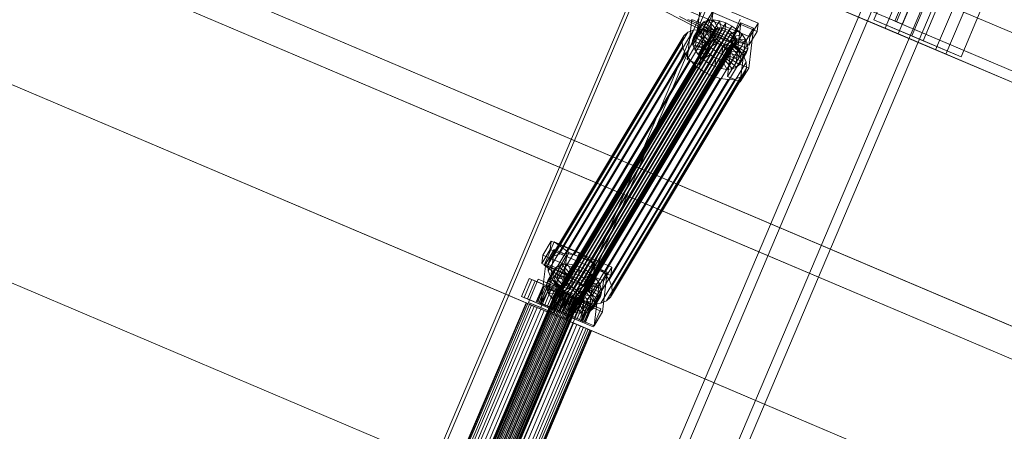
# Model space of a CAD drawing. Header units: millimetres. Extents: x -4738 to 65662, y -68080 to 6847.
# Tile 558 of 656: x 20464 to 21165, y -19216 to -18922. Entities that reach past the tile are written whole.
import ezdxf

# ---------------------------------------------------------------- set-up
doc = ezdxf.new("R2010")
doc.units = ezdxf.units.MM
doc.layers.add('superior_C10', color=7, linetype='Continuous', lineweight=0)

msp = doc.modelspace()

# ---------------------------------------------------------------- linework, layer by layer
at = {"layer": 'superior_C10'}
for p, q in [((27880.277, -21988.995), (18436.834, -17980.274)), ((18437.764, -17980.669), (27881.207, -21989.39)), ((21080.319, -18928.609), (19998.148, -18469.229)), ((20007.375, -18473.146), (21089.546, -18932.526)), ((21116.304, -18943.884), (20034.133, -18484.505)), ((20045.604, -18481.226), (21092.713, -18925.722)), ((20041.514, -18487.638), (21123.686, -18947.018)), ((20903.637, -19051.002), (20362.38, -18821.24)), ((20363.478, -18821.707), (20904.735, -19051.469)), ((20593.104, -19628.905), (20925.24, -18846.482)), ((20927.455, -18847.422), (20595.318, -19629.845)), ((20971.052, -18865.93), (20638.916, -19648.352)), ((20641.13, -19649.292), (20973.267, -18866.87)), ((20725.316, -19712.188), (21076.99, -18883.741)), ((21083.449, -18886.483), (20731.775, -19714.93)), ((21072.383, -18922.524), (21086.059, -18890.306)), ((21095.949, -18891.789), (21080.319, -18928.609)), ((21113.063, -18899.053), (20761.389, -19727.501)), ((21097.014, -18900.388), (21087.245, -18923.401)), ((21088.482, -18923.926), (21098.251, -18900.914)), ((21089.546, -18932.526), (21105.176, -18895.706)), ((22214.248, -19374.652), (21097.014, -18900.388)), ((22215.485, -19375.177), (21098.251, -18900.914)), ((20311.364, -18906.372), (20852.621, -19136.135)), ((20853.72, -19136.601), (20312.463, -18906.839)), ((20767.848, -19730.243), (21119.522, -18901.795)), ((20946.623, -18906.522), (20989.93, -18924.85)), ((21102.482, -18902.71), (21092.713, -18925.722)), ((21113.113, -18901.791), (21099.437, -18934.008)), ((21121.121, -18905.19), (21107.445, -18937.408)), ((21131.934, -18907.064), (21116.304, -18943.884)), ((20952.018, -18931.021), (20915.746, -18912.508)), ((20948.75, -18912.407), (20945.275, -18940.841)), ((20989.206, -18930.773), (20945.899, -18912.446)), ((20959.098, -18914.474), (20952.018, -18931.021)), ((21123.686, -18947.018), (21139.316, -18910.198)), ((20933.782, -18920.164), (20970.055, -18938.678)), ((20983.978, -18934.782), (20940.671, -18916.454)), ((20957.773, -18916.225), (20951.821, -18926.157)), ((20954.297, -18944.659), (20957.773, -18916.225)), ((20970.055, -18938.678), (20977.134, -18922.13)), ((21092.713, -18925.722), (21083.014, -18921.605)), ((21134.499, -18948.892), (21148.175, -18916.675)), ((20959.606, -18928.883), (20848.647, -19114.046)), ((20961.031, -18928.325), (20850.072, -19113.488)), ((20962.817, -18928.19), (20851.858, -19113.352)), ((20964.84, -18928.486), (20853.881, -19113.648)), ((20939.323, -18950.773), (20942.798, -18922.339)), ((20939.947, -18922.378), (20983.254, -18940.706)), ((20951.821, -18926.157), (20942.798, -18922.339)), ((20943.218, -18937.203), (20948.32, -18928.689)), ((20949.26, -18926.024), (20944.158, -18934.537)), ((20951.304, -18924.034), (20946.203, -18932.547)), ((20948.32, -18928.689), (20949.26, -18926.024)), ((20948.548, -18931.85), (20948.32, -18928.689)), ((20948.32, -18928.689), (20957.342, -18932.508)), ((20951.821, -18926.157), (20948.346, -18954.591)), ((20954.313, -18922.856), (20949.212, -18931.369)), ((20949.26, -18926.024), (20951.304, -18924.034)), ((20957.787, -18931.245), (20949.26, -18926.024)), ((20951.304, -18924.034), (20954.313, -18922.856)), ((20958.756, -18930.302), (20951.304, -18924.034)), ((20958.082, -18922.569), (20952.981, -18931.083)), ((20954.313, -18922.856), (20958.082, -18922.569)), ((20960.181, -18929.744), (20954.313, -18922.856)), ((20962.354, -18923.195), (20957.252, -18931.708)), ((20961.966, -18929.609), (20958.082, -18922.569)), ((20958.082, -18922.569), (20962.354, -18923.195)), ((20958.638, -18929.826), (20959.606, -18928.883)), ((20959.606, -18928.883), (20961.031, -18928.325)), ((20961.031, -18928.325), (20962.817, -18928.19)), ((20966.838, -18924.689), (20961.736, -18933.202)), ((20963.99, -18929.905), (20962.354, -18923.195)), ((20962.354, -18923.195), (20966.838, -18924.689)), ((20962.817, -18928.19), (20964.84, -18928.486)), ((20964.84, -18928.486), (20966.964, -18929.194)), ((20966.114, -18930.613), (20966.838, -18924.689)), ((20971.228, -18926.95), (20966.126, -18935.463)), ((20966.838, -18924.689), (20971.228, -18926.95)), ((20968.193, -18931.684), (20971.228, -18926.95)), ((20971.228, -18926.95), (20975.225, -18929.824)), ((20971.67, -18934.557), (20977.622, -18924.625)), ((20977.622, -18924.625), (20974.147, -18953.059)), ((20977.622, -18924.625), (20986.644, -18928.443)), ((20986.644, -18928.443), (20980.692, -18938.375)), ((20983.169, -18956.878), (20986.644, -18928.443)), ((20989.93, -18924.85), (20983.978, -18934.782)), ((20989.206, -18930.773), (20989.93, -18924.85)), ((21099.437, -18934.008), (21072.383, -18922.524)), ((21107.445, -18937.408), (21072.383, -18922.524)), ((21080.319, -18928.609), (21089.546, -18932.526)), ((22162.491, -19387.988), (21080.319, -18928.609)), ((21087.245, -18923.401), (21088.482, -18923.926)), ((22204.479, -19397.664), (21087.245, -18923.401)), ((21088.482, -18923.926), (22205.716, -19398.189)), ((20937, -18934.033), (20841.346, -19093.656)), ((20939.733, -18931.373), (20844.079, -19090.996)), ((20847.233, -19116.251), (20958.192, -18931.089)), ((20958.3, -18932.586), (20847.341, -19117.748)), ((20958.638, -18929.826), (20847.679, -19114.988)), ((20958.954, -18934.215), (20847.995, -19119.377)), ((20943.756, -18929.798), (20848.102, -19089.421)), ((20960.11, -18935.865), (20849.151, -19121.028)), ((20948.794, -18929.415), (20853.14, -19089.038)), ((20966.964, -18929.194), (20856.005, -19114.356)), ((20969.043, -18930.265), (20858.084, -19115.427)), ((20954.505, -18930.251), (20858.851, -19089.874)), ((20970.937, -18931.626), (20859.978, -19116.789)), ((20972.515, -18933.185), (20861.556, -19118.348)), ((20973.67, -18934.835), (20862.711, -19119.998)), ((20960.499, -18932.248), (20864.845, -19091.871)), ((20966.368, -18935.271), (20870.713, -19094.894)), ((20935.743, -18937.597), (20937, -18934.033)), ((20937, -18934.033), (20939.733, -18931.373)), ((20939.733, -18931.373), (20943.756, -18929.798)), ((20944.158, -18934.537), (20943.218, -18937.203)), ((20948.548, -18931.85), (20943.446, -18940.363)), ((20943.756, -18929.798), (20948.794, -18929.415)), ((20946.203, -18932.547), (20944.158, -18934.537)), ((20944.158, -18934.537), (20952.686, -18939.758)), ((20949.929, -18935.289), (20944.827, -18943.802)), ((20949.212, -18931.369), (20946.203, -18932.547)), ((20946.203, -18932.547), (20953.654, -18938.815)), ((20957.45, -18934.005), (20948.548, -18931.85)), ((20949.929, -18935.289), (20948.548, -18931.85)), ((20948.794, -18929.415), (20954.505, -18930.251)), ((20952.981, -18931.083), (20949.212, -18931.369)), ((20949.212, -18931.369), (20955.079, -18938.257)), ((20958.104, -18935.634), (20949.929, -18935.289)), ((20952.368, -18938.773), (20949.929, -18935.289)), ((20952.018, -18931.021), (20970.055, -18938.678)), ((20957.342, -18932.508), (20952.24, -18941.021)), ((20952.348, -18942.518), (20957.45, -18934.005)), ((20952.686, -18939.758), (20957.787, -18931.245)), ((20957.252, -18931.708), (20952.981, -18931.083)), ((20952.981, -18931.083), (20956.865, -18938.122)), ((20953.003, -18944.147), (20958.104, -18935.634)), ((20953.654, -18938.815), (20958.756, -18930.302)), ((20954.505, -18930.251), (20960.499, -18932.248)), ((20955.079, -18938.257), (20960.181, -18929.744)), ((20956.865, -18938.122), (20961.966, -18929.609)), ((20961.736, -18933.202), (20957.252, -18931.708)), ((20957.252, -18931.708), (20958.888, -18938.418)), ((20957.787, -18931.245), (20957.342, -18932.508)), ((20957.342, -18932.508), (20957.45, -18934.005)), ((20957.45, -18934.005), (20958.104, -18935.634)), ((20958.756, -18930.302), (20957.787, -18931.245)), ((20958.104, -18935.634), (20959.26, -18937.284)), ((20958.192, -18931.089), (20958.638, -18929.826)), ((20958.3, -18932.586), (20958.192, -18931.089)), ((20958.954, -18934.215), (20958.3, -18932.586)), ((20960.181, -18929.744), (20958.756, -18930.302)), ((20958.888, -18938.418), (20963.99, -18929.905)), ((20960.11, -18935.865), (20958.954, -18934.215)), ((20961.688, -18937.424), (20960.11, -18935.865)), ((20961.966, -18929.609), (20960.181, -18929.744)), ((20960.499, -18932.248), (20966.368, -18935.271)), ((20961.012, -18939.126), (20966.114, -18930.613)), ((20961.736, -18933.202), (20961.012, -18939.126)), ((20966.126, -18935.463), (20961.736, -18933.202)), ((20963.99, -18929.905), (20961.966, -18929.609)), ((20963.092, -18940.197), (20968.193, -18931.684)), ((20966.126, -18935.463), (20963.092, -18940.197)), ((20966.114, -18930.613), (20963.99, -18929.905)), ((20964.985, -18941.558), (20970.086, -18933.045)), ((20968.193, -18931.684), (20966.114, -18930.613)), ((20970.123, -18938.337), (20966.126, -18935.463)), ((20966.368, -18935.271), (20971.711, -18939.113)), ((20966.563, -18943.117), (20971.665, -18934.604)), ((20966.964, -18929.194), (20969.043, -18930.265)), ((20970.086, -18933.045), (20968.193, -18931.684)), ((20968.195, -18962.991), (20971.67, -18934.557)), ((20969.043, -18930.265), (20970.937, -18931.626)), ((20970.086, -18933.045), (20975.225, -18929.824)), ((20971.665, -18934.604), (20970.086, -18933.045)), ((20975.225, -18929.824), (20970.123, -18938.337)), ((20970.937, -18931.626), (20972.515, -18933.185)), ((20971.665, -18934.604), (20978.556, -18933.115)), ((20972.82, -18936.254), (20971.665, -18934.604)), ((20980.692, -18938.375), (20971.67, -18934.557)), ((20972.515, -18933.185), (20973.67, -18934.835)), ((20978.556, -18933.115), (20973.455, -18941.628)), ((20973.67, -18934.835), (20974.324, -18936.465)), ((20975.225, -18929.824), (20978.556, -18933.115)), ((20978.556, -18933.115), (20980.996, -18936.599)), ((20983.254, -18940.706), (20989.206, -18930.773)), ((20983.978, -18934.782), (20983.254, -18940.706)), ((21089.546, -18932.526), (22171.718, -19391.905)), ((21099.437, -18934.008), (21134.499, -18948.892)), ((20840.089, -19097.22), (20935.743, -18937.597)), ((20936.048, -18941.822), (20840.394, -19101.444)), ((20961.688, -18937.424), (20850.729, -19122.587)), ((20963.581, -18938.785), (20852.622, -19123.948)), ((20965.661, -18939.857), (20854.702, -19125.019)), ((20967.785, -18940.564), (20856.826, -19125.727)), ((20969.808, -18940.86), (20858.849, -19126.023)), ((20971.593, -18940.725), (20860.634, -19125.887)), ((20973.019, -18940.167), (20862.06, -19125.329)), ((20973.987, -18939.224), (20863.028, -19124.387)), ((20974.324, -18936.465), (20863.365, -19121.627)), ((20974.432, -18937.961), (20863.474, -19123.124)), ((20971.711, -18939.113), (20876.057, -19098.736)), ((20936.048, -18941.822), (20935.743, -18937.597)), ((20937.894, -18946.419), (20936.048, -18941.822)), ((20945.275, -18940.841), (20939.323, -18950.773)), ((20952.24, -18941.021), (20943.218, -18937.203)), ((20943.218, -18937.203), (20943.446, -18940.363)), ((20943.446, -18940.363), (20952.348, -18942.518)), ((20943.446, -18940.363), (20944.827, -18943.802)), ((20954.297, -18944.659), (20945.275, -18940.841)), ((20952.368, -18938.773), (20947.266, -18947.286)), ((20955.7, -18942.064), (20950.598, -18950.577)), ((20952.24, -18941.021), (20952.686, -18939.758)), ((20952.348, -18942.518), (20952.24, -18941.021)), ((20953.003, -18944.147), (20952.348, -18942.518)), ((20959.26, -18937.284), (20952.368, -18938.773)), ((20955.7, -18942.064), (20952.368, -18938.773)), ((20952.686, -18939.758), (20953.654, -18938.815)), ((20953.654, -18938.815), (20955.079, -18938.257)), ((20954.158, -18945.797), (20959.26, -18937.284)), ((20955.079, -18938.257), (20956.865, -18938.122)), ((20960.838, -18938.843), (20955.7, -18942.064)), ((20959.697, -18944.938), (20955.7, -18942.064)), ((20955.736, -18947.356), (20960.838, -18938.843)), ((20956.865, -18938.122), (20958.888, -18938.418)), ((20957.629, -18948.718), (20962.731, -18940.204)), ((20958.888, -18938.418), (20961.012, -18939.126)), ((20959.26, -18937.284), (20960.838, -18938.843)), ((20962.731, -18940.204), (20959.697, -18944.938)), ((20959.709, -18949.789), (20964.81, -18941.275)), ((20960.838, -18938.843), (20962.731, -18940.204)), ((20961.012, -18939.126), (20963.092, -18940.197)), ((20963.581, -18938.785), (20961.688, -18937.424)), ((20961.833, -18950.496), (20966.934, -18941.983)), ((20962.731, -18940.204), (20964.81, -18941.275)), ((20963.092, -18940.197), (20964.985, -18941.558)), ((20965.661, -18939.857), (20963.581, -18938.785)), ((20963.856, -18950.793), (20968.958, -18942.279)), ((20964.81, -18941.275), (20964.087, -18947.199)), ((20964.81, -18941.275), (20966.934, -18941.983)), ((20970.123, -18938.337), (20964.985, -18941.558)), ((20964.985, -18941.558), (20966.563, -18943.117)), ((20965.642, -18950.657), (20970.743, -18942.144)), ((20967.785, -18940.564), (20965.661, -18939.857)), ((20973.455, -18941.628), (20966.563, -18943.117)), ((20966.563, -18943.117), (20967.719, -18944.767)), ((20966.934, -18941.983), (20968.57, -18948.693)), ((20966.934, -18941.983), (20968.958, -18942.279)), ((20967.067, -18950.099), (20972.168, -18941.586)), ((20967.719, -18944.767), (20972.82, -18936.254)), ((20969.808, -18940.86), (20967.785, -18940.564)), ((20968.035, -18949.156), (20973.137, -18940.643)), ((20968.373, -18946.397), (20973.474, -18937.883)), ((20968.481, -18947.894), (20973.582, -18939.38)), ((20968.958, -18942.279), (20970.743, -18942.144)), ((20968.958, -18942.279), (20972.842, -18949.319)), ((20971.593, -18940.725), (20969.808, -18940.86)), ((20973.455, -18941.628), (20970.123, -18938.337)), ((20970.743, -18942.144), (20972.168, -18941.586)), ((20970.743, -18942.144), (20976.611, -18949.032)), ((20973.019, -18940.167), (20971.593, -18940.725)), ((20971.711, -18939.113), (20976.165, -18943.513)), ((20972.168, -18941.586), (20973.137, -18940.643)), ((20972.168, -18941.586), (20979.62, -18947.854)), ((20973.474, -18937.883), (20972.82, -18936.254)), ((20972.82, -18936.254), (20980.996, -18936.599)), ((20973.987, -18939.224), (20973.019, -18940.167)), ((20973.137, -18940.643), (20973.582, -18939.38)), ((20973.137, -18940.643), (20981.664, -18945.864)), ((20975.894, -18945.112), (20973.455, -18941.628)), ((20973.582, -18939.38), (20973.474, -18937.883)), ((20973.474, -18937.883), (20982.376, -18940.038)), ((20973.582, -18939.38), (20982.604, -18943.199)), ((20974.432, -18937.961), (20973.987, -18939.224)), ((20974.324, -18936.465), (20974.432, -18937.961)), ((20980.996, -18936.599), (20975.894, -18945.112)), ((20980.692, -18938.375), (20977.217, -18966.81)), ((20982.376, -18940.038), (20977.275, -18948.551)), ((20980.996, -18936.599), (20982.376, -18940.038)), ((20982.376, -18940.038), (20982.604, -18943.199)), ((21107.445, -18937.408), (21134.499, -18948.892)), ((20937.894, -18946.419), (20842.24, -19106.042)), ((20976.165, -18943.513), (20880.511, -19103.136)), ((20979.426, -18948.171), (20883.772, -19107.793)), ((20941.155, -18951.077), (20937.894, -18946.419)), ((20944.827, -18943.802), (20953.003, -18944.147)), ((20944.827, -18943.802), (20947.266, -18947.286)), ((20947.266, -18947.286), (20954.158, -18945.797)), ((20947.266, -18947.286), (20950.598, -18950.577)), ((20948.346, -18954.591), (20954.297, -18944.659)), ((20950.598, -18950.577), (20955.736, -18947.356)), ((20954.158, -18945.797), (20953.003, -18944.147)), ((20955.736, -18947.356), (20954.158, -18945.797)), ((20959.697, -18944.938), (20954.595, -18953.451)), ((20954.595, -18953.451), (20957.629, -18948.718)), ((20957.629, -18948.718), (20955.736, -18947.356)), ((20959.709, -18949.789), (20957.629, -18948.718)), ((20964.087, -18947.199), (20958.985, -18955.712)), ((20958.985, -18955.712), (20959.709, -18949.789)), ((20964.087, -18947.199), (20959.697, -18944.938)), ((20961.833, -18950.496), (20959.709, -18949.789)), ((20968.57, -18948.693), (20963.469, -18957.207)), ((20968.57, -18948.693), (20964.087, -18947.199)), ((20967.067, -18950.099), (20965.642, -18950.657)), ((20968.035, -18949.156), (20967.067, -18950.099)), ((20974.518, -18956.367), (20967.067, -18950.099)), ((20975.894, -18945.112), (20967.719, -18944.767)), ((20967.719, -18944.767), (20968.373, -18946.397)), ((20972.842, -18949.319), (20967.74, -18957.832)), ((20968.481, -18947.894), (20968.035, -18949.156)), ((20976.563, -18954.378), (20968.035, -18949.156)), ((20977.275, -18948.551), (20968.373, -18946.397)), ((20968.373, -18946.397), (20968.481, -18947.894)), ((20977.503, -18951.712), (20968.481, -18947.894)), ((20972.842, -18949.319), (20968.57, -18948.693)), ((20976.611, -18949.032), (20971.509, -18957.546)), ((20976.611, -18949.032), (20972.842, -18949.319)), ((20979.62, -18947.854), (20974.518, -18956.367)), ((20977.275, -18948.551), (20975.894, -18945.112)), ((20976.165, -18943.513), (20979.426, -18948.171)), ((20981.664, -18945.864), (20976.563, -18954.378)), ((20979.62, -18947.854), (20976.611, -18949.032)), ((20977.503, -18951.712), (20977.275, -18948.551)), ((20982.604, -18943.199), (20977.503, -18951.712)), ((20979.426, -18948.171), (20981.272, -18952.768)), ((20981.664, -18945.864), (20979.62, -18947.854)), ((20982.604, -18943.199), (20981.664, -18945.864)), ((21116.304, -18943.884), (21123.686, -18947.018)), ((22198.476, -19403.264), (21116.304, -18943.884)), ((21123.686, -18947.018), (22205.858, -19406.397)), ((20941.155, -18951.077), (20845.501, -19110.7)), ((20945.609, -18955.476), (20849.955, -19115.099)), ((20981.272, -18952.768), (20885.618, -19112.391)), ((20981.577, -18956.993), (20885.922, -19116.616)), ((20939.323, -18950.773), (20948.346, -18954.591)), ((20945.609, -18955.476), (20941.155, -18951.077)), ((20950.952, -18959.319), (20945.609, -18955.476)), ((20950.598, -18950.577), (20954.595, -18953.451)), ((20954.595, -18953.451), (20958.985, -18955.712)), ((20958.985, -18955.712), (20963.469, -18957.207)), ((20963.469, -18957.207), (20961.833, -18950.496)), ((20963.856, -18950.793), (20961.833, -18950.496)), ((20963.469, -18957.207), (20967.74, -18957.832)), ((20965.642, -18950.657), (20963.856, -18950.793)), ((20967.74, -18957.832), (20963.856, -18950.793)), ((20971.509, -18957.546), (20965.642, -18950.657)), ((20974.147, -18953.059), (20968.195, -18962.991)), ((20971.509, -18957.546), (20974.518, -18956.367)), ((20983.169, -18956.878), (20974.147, -18953.059)), ((20974.518, -18956.367), (20976.563, -18954.378)), ((20976.563, -18954.378), (20977.503, -18951.712)), ((20977.217, -18966.81), (20983.169, -18956.878)), ((20981.577, -18956.993), (20980.32, -18960.557)), ((20981.272, -18952.768), (20981.577, -18956.993)), ((20950.952, -18959.319), (20855.298, -19118.942)), ((20956.821, -18962.341), (20861.167, -19121.964)), ((20977.587, -18963.217), (20881.933, -19122.84)), ((20980.32, -18960.557), (20884.666, -19120.18)), ((20956.821, -18962.341), (20950.952, -18959.319)), ((20962.815, -18964.339), (20956.821, -18962.341)), ((20967.74, -18957.832), (20971.509, -18957.546)), ((20968.195, -18962.991), (20977.217, -18966.81)), ((20977.587, -18963.217), (20973.564, -18964.792)), ((20980.32, -18960.557), (20977.587, -18963.217)), ((20962.815, -18964.339), (20867.161, -19123.962)), ((20968.526, -18965.175), (20872.872, -19124.798)), ((20973.564, -18964.792), (20877.91, -19124.415)), ((20968.526, -18965.175), (20962.815, -18964.339)), ((20973.564, -18964.792), (20968.526, -18965.175)), ((20260.567, -19026.037), (20801.824, -19255.799)), ((20802.922, -19256.266), (20261.665, -19026.503)), ((20903.637, -19051.002), (20852.621, -19136.135)), ((20853.72, -19136.601), (20904.735, -19051.469)), ((21787.69, -19426.281), (20903.637, -19051.002)), ((20904.735, -19051.469), (20903.637, -19051.002)), ((20904.735, -19051.469), (21788.789, -19426.748)), ((20836.514, -19090.266), (20842.466, -19080.334)), ((20837.472, -19097.297), (20844.651, -19080.811)), ((20842.466, -19080.334), (20841.742, -19086.258)), ((20842.466, -19080.334), (20885.773, -19098.661)), ((20844.651, -19080.811), (20862.687, -19088.468)), ((20844.651, -19080.811), (20854.991, -19088.316)), ((20841.742, -19086.258), (20835.79, -19096.19)), ((20835.79, -19096.19), (20836.514, -19090.266)), ((20879.821, -19108.593), (20836.514, -19090.266)), ((20838.642, -19096.15), (20844.593, -19086.218)), ((20844.593, -19086.218), (20841.118, -19114.653)), ((20885.049, -19104.585), (20841.742, -19086.258)), ((20848.102, -19089.421), (20844.079, -19090.996)), ((20844.593, -19086.218), (20853.616, -19090.037)), ((20853.616, -19090.037), (20847.664, -19099.969)), ((20854.991, -19088.316), (20847.812, -19104.802)), ((20853.14, -19089.038), (20848.102, -19089.421)), ((20850.141, -19118.471), (20853.616, -19090.037)), ((20858.851, -19089.874), (20853.14, -19089.038)), ((20873.027, -19095.972), (20854.991, -19088.316)), ((20862.687, -19088.468), (20855.508, -19104.954)), ((20864.845, -19091.871), (20858.851, -19089.874)), ((20862.687, -19088.468), (20873.027, -19095.972)), ((20835.167, -19124.585), (20838.642, -19096.15)), ((20835.79, -19096.19), (20879.097, -19114.517)), ((20855.508, -19104.954), (20837.472, -19097.297)), ((20847.812, -19104.802), (20837.472, -19097.297)), ((20847.664, -19099.969), (20838.642, -19096.15)), ((20841.346, -19093.656), (20840.089, -19097.22)), ((20840.089, -19097.22), (20840.394, -19101.444)), ((20844.079, -19090.996), (20841.346, -19093.656)), ((20850.156, -19096.667), (20845.055, -19105.18)), ((20847.147, -19097.845), (20850.156, -19096.667)), ((20853.925, -19096.381), (20848.824, -19104.894)), ((20850.156, -19096.667), (20853.925, -19096.381)), ((20856.024, -19103.556), (20850.156, -19096.667)), ((20858.197, -19097.006), (20853.096, -19105.519)), ((20857.809, -19103.42), (20853.925, -19096.381)), ((20853.925, -19096.381), (20858.197, -19097.006)), ((20859.833, -19103.716), (20858.197, -19097.006)), ((20858.197, -19097.006), (20862.681, -19098.5)), ((20870.713, -19094.894), (20864.845, -19091.871)), ((20865.848, -19112.459), (20873.027, -19095.972)), ((20876.057, -19098.736), (20870.713, -19094.894)), ((20839.061, -19111.014), (20844.163, -19102.501)), ((20845.103, -19099.835), (20840.001, -19108.348)), ((20840.394, -19101.444), (20842.24, -19106.042)), ((20847.147, -19097.845), (20842.046, -19106.358)), ((20844.163, -19102.501), (20845.103, -19099.835)), ((20844.391, -19105.661), (20844.163, -19102.501)), ((20844.163, -19102.501), (20853.185, -19106.319)), ((20847.664, -19099.969), (20844.189, -19128.403)), ((20845.103, -19099.835), (20847.147, -19097.845)), ((20853.63, -19105.056), (20845.103, -19099.835)), ((20854.599, -19104.114), (20847.147, -19097.845)), ((20849.497, -19112.627), (20854.599, -19104.114)), ((20850.923, -19112.069), (20856.024, -19103.556)), ((20852.708, -19111.933), (20857.809, -19103.42)), ((20854.599, -19104.114), (20853.63, -19105.056)), ((20856.024, -19103.556), (20854.599, -19104.114)), ((20854.731, -19112.23), (20859.833, -19103.716)), ((20857.809, -19103.42), (20856.024, -19103.556)), ((20856.855, -19112.937), (20861.957, -19104.424)), ((20862.681, -19098.5), (20857.579, -19107.014)), ((20859.833, -19103.716), (20857.809, -19103.42)), ((20861.957, -19104.424), (20859.833, -19103.716)), ((20861.957, -19104.424), (20862.681, -19098.5)), ((20864.036, -19105.495), (20861.957, -19104.424)), ((20867.071, -19100.761), (20861.969, -19109.275)), ((20862.681, -19098.5), (20867.071, -19100.761)), ((20864.036, -19105.495), (20867.071, -19100.761)), ((20865.93, -19106.857), (20871.068, -19103.635)), ((20871.068, -19103.635), (20865.966, -19112.149)), ((20867.071, -19100.761), (20871.068, -19103.635)), ((20867.513, -19108.369), (20873.465, -19098.437)), ((20873.465, -19098.437), (20869.99, -19126.871)), ((20871.068, -19103.635), (20874.399, -19106.927)), ((20873.465, -19098.437), (20882.487, -19102.255)), ((20880.511, -19103.136), (20876.057, -19098.736)), ((20882.487, -19102.255), (20876.535, -19112.187)), ((20879.012, -19130.689), (20882.487, -19102.255)), ((20885.773, -19098.661), (20879.821, -19108.593)), ((20883.772, -19107.793), (20880.511, -19103.136)), ((20885.049, -19104.585), (20885.773, -19098.661)), ((20821.373, -19119.611), (20826.843, -19106.724)), ((20828.689, -19107.507), (20823.218, -19120.394)), ((20825.554, -19121.386), (20831.025, -19108.499)), ((20826.278, -19123.866), (20833.311, -19107.297)), ((20826.843, -19106.724), (20870.13, -19125.099)), ((20826.843, -19106.724), (20828.689, -19107.507)), ((20871.975, -19125.882), (20828.689, -19107.507)), ((20831.025, -19108.499), (20840.043, -19112.327)), ((20831.025, -19108.499), (20839.883, -19112.259)), ((20833.311, -19107.297), (20851.348, -19114.953)), ((20833.311, -19107.297), (20842.095, -19111.026)), ((20842.095, -19111.026), (20835.062, -19127.595)), ((20840.001, -19108.348), (20839.061, -19111.014)), ((20848.084, -19114.832), (20839.061, -19111.014)), ((20839.061, -19111.014), (20839.289, -19114.174)), ((20844.391, -19105.661), (20839.289, -19114.174)), ((20842.046, -19106.358), (20840.001, -19108.348)), ((20840.001, -19108.348), (20848.529, -19113.57)), ((20845.772, -19109.101), (20840.67, -19117.614)), ((20845.055, -19105.18), (20842.046, -19106.358)), ((20842.046, -19106.358), (20849.497, -19112.627)), ((20860.132, -19118.682), (20842.095, -19111.026)), ((20842.24, -19106.042), (20845.501, -19110.7)), ((20853.293, -19107.816), (20844.391, -19105.661)), ((20845.772, -19109.101), (20844.391, -19105.661)), ((20848.824, -19104.894), (20845.055, -19105.18)), ((20845.055, -19105.18), (20850.923, -19112.069)), ((20845.501, -19110.7), (20849.955, -19115.099)), ((20853.947, -19109.445), (20845.772, -19109.101)), ((20848.211, -19112.584), (20845.772, -19109.101)), ((20847.812, -19104.802), (20865.848, -19112.459)), ((20853.185, -19106.319), (20848.084, -19114.832)), ((20848.192, -19116.329), (20853.293, -19107.816)), ((20855.103, -19111.096), (20848.211, -19112.584)), ((20848.529, -19113.57), (20853.63, -19105.056)), ((20853.096, -19105.519), (20848.824, -19104.894)), ((20848.824, -19104.894), (20852.708, -19111.933)), ((20848.846, -19117.958), (20853.947, -19109.445)), ((20850.001, -19119.609), (20855.103, -19111.096)), ((20857.579, -19107.014), (20853.096, -19105.519)), ((20853.096, -19105.519), (20854.731, -19112.23)), ((20853.63, -19105.056), (20853.185, -19106.319)), ((20853.185, -19106.319), (20853.293, -19107.816)), ((20853.293, -19107.816), (20853.947, -19109.445)), ((20853.947, -19109.445), (20855.103, -19111.096)), ((20855.103, -19111.096), (20856.681, -19112.655)), ((20855.508, -19104.954), (20865.848, -19112.459)), ((20857.579, -19107.014), (20856.855, -19112.937)), ((20861.969, -19109.275), (20857.579, -19107.014)), ((20858.935, -19114.008), (20864.036, -19105.495)), ((20861.969, -19109.275), (20858.935, -19114.008)), ((20860.828, -19115.37), (20865.93, -19106.857)), ((20865.966, -19112.149), (20861.969, -19109.275)), ((20862.406, -19116.929), (20867.508, -19108.416)), ((20863.562, -19118.579), (20868.663, -19110.066)), ((20865.93, -19106.857), (20864.036, -19105.495)), ((20864.038, -19136.803), (20867.513, -19108.369)), ((20867.508, -19108.416), (20865.93, -19106.857)), ((20867.508, -19108.416), (20874.399, -19106.927)), ((20868.663, -19110.066), (20867.508, -19108.416)), ((20876.535, -19112.187), (20867.513, -19108.369)), ((20869.317, -19111.695), (20868.663, -19110.066)), ((20868.663, -19110.066), (20876.839, -19110.411)), ((20874.399, -19106.927), (20869.298, -19115.44)), ((20876.839, -19110.411), (20871.737, -19118.924)), ((20874.399, -19106.927), (20876.839, -19110.411)), ((20876.839, -19110.411), (20878.22, -19113.85)), ((20879.097, -19114.517), (20885.049, -19104.585)), ((20879.821, -19108.593), (20879.097, -19114.517)), ((20885.618, -19112.391), (20883.772, -19107.793)), ((20846.698, -19114.066), (20731.036, -19386.533)), ((20731.189, -19386.598), (20846.851, -19114.131)), ((20847.108, -19114.24), (20731.446, -19386.707)), ((20847.557, -19114.43), (20731.896, -19386.898)), ((20848.054, -19114.641), (20732.392, -19387.108)), ((20848.769, -19114.945), (20733.107, -19387.412)), ((20849.471, -19115.243), (20733.809, -19387.71)), ((20850.402, -19115.638), (20734.741, -19388.105)), ((20851.262, -19116.003), (20735.601, -19388.47)), ((20852.347, -19116.464), (20736.686, -19388.931)), ((20853.306, -19116.871), (20737.645, -19389.338)), ((20854.471, -19117.365), (20738.809, -19389.832)), ((20855.464, -19117.787), (20739.802, -19390.254)), ((20856.628, -19118.281), (20740.966, -19390.748)), ((20836.728, -19112.006), (20832.039, -19123.052)), ((20832.362, -19123.189), (20837.051, -19112.143)), ((20837.594, -19112.374), (20832.905, -19123.42)), ((20838.543, -19112.777), (20833.854, -19123.822)), ((20839.883, -19112.259), (20834.412, -19125.146)), ((20840.043, -19112.327), (20834.573, -19125.214)), ((20839.591, -19113.221), (20834.902, -19124.267)), ((20841.118, -19114.653), (20835.167, -19124.585)), ((20841.1, -19113.862), (20836.411, -19124.908)), ((20845.916, -19115.907), (20836.728, -19112.006)), ((20836.728, -19112.006), (20837.594, -19112.374)), ((20837.051, -19112.143), (20836.728, -19112.006)), ((20838.543, -19112.777), (20837.051, -19112.143)), ((20837.051, -19112.143), (20846.069, -19115.972)), ((20846.326, -19116.081), (20837.594, -19112.374)), ((20837.594, -19112.374), (20839.591, -19113.221)), ((20842.582, -19114.491), (20837.893, -19125.537)), ((20846.776, -19116.271), (20838.543, -19112.777)), ((20841.1, -19113.862), (20838.543, -19112.777)), ((20839.289, -19114.174), (20848.192, -19116.329)), ((20839.289, -19114.174), (20840.67, -19117.614)), ((20847.272, -19116.482), (20839.591, -19113.221)), ((20839.591, -19113.221), (20842.582, -19114.491)), ((20844.549, -19115.326), (20839.86, -19126.372)), ((20848.901, -19116.087), (20839.883, -19112.259)), ((20848.901, -19116.087), (20840.043, -19112.327)), ((20840.67, -19117.614), (20848.846, -19117.958)), ((20840.67, -19117.614), (20843.109, -19121.098)), ((20847.987, -19116.786), (20841.1, -19113.862)), ((20844.549, -19115.326), (20841.1, -19113.862)), ((20850.141, -19118.471), (20841.118, -19114.653)), ((20841.227, -19126.953), (20845.916, -19115.907)), ((20846.069, -19115.972), (20841.38, -19127.018)), ((20841.637, -19127.127), (20846.326, -19116.081)), ((20846.364, -19116.097), (20841.675, -19127.143)), ((20842.087, -19127.317), (20846.776, -19116.271)), ((20848.689, -19117.084), (20842.582, -19114.491)), ((20842.582, -19114.491), (20846.364, -19116.097)), ((20842.583, -19127.528), (20847.272, -19116.482)), ((20848.211, -19112.584), (20843.109, -19121.098)), ((20843.298, -19127.832), (20847.987, -19116.786)), ((20843.43, -19128.974), (20848.901, -19116.087)), ((20848.655, -19117.069), (20843.966, -19128.115)), ((20844, -19128.13), (20848.689, -19117.084)), ((20844.189, -19128.403), (20850.141, -19118.471)), ((20851.348, -19114.953), (20844.314, -19131.522)), ((20849.621, -19117.479), (20844.549, -19115.326)), ((20848.655, -19117.069), (20844.549, -19115.326)), ((20844.932, -19128.525), (20849.621, -19117.479)), ((20845.792, -19128.89), (20850.481, -19117.844)), ((20846.326, -19116.081), (20845.916, -19115.907)), ((20845.916, -19115.907), (20846.069, -19115.972)), ((20850.679, -19117.929), (20845.99, -19128.975)), ((20846.069, -19115.972), (20846.776, -19116.271)), ((20847.272, -19116.482), (20846.326, -19116.081)), ((20850.481, -19117.844), (20846.364, -19116.097)), ((20846.364, -19116.097), (20850.679, -19117.929)), ((20851.543, -19115.876), (20846.441, -19124.389)), ((20846.698, -19114.066), (20847.108, -19114.24)), ((20846.851, -19114.131), (20846.698, -19114.066)), ((20846.776, -19116.271), (20847.987, -19116.786)), ((20847.557, -19114.43), (20846.851, -19114.131)), ((20846.877, -19129.351), (20851.566, -19118.305)), ((20847.108, -19114.24), (20848.054, -19114.641)), ((20847.679, -19114.988), (20847.233, -19116.251)), ((20847.233, -19116.251), (20847.341, -19117.748)), ((20848.689, -19117.084), (20847.272, -19116.482)), ((20847.341, -19117.748), (20847.995, -19119.377)), ((20848.769, -19114.945), (20847.557, -19114.43)), ((20848.647, -19114.046), (20847.679, -19114.988)), ((20847.987, -19116.786), (20849.621, -19117.479)), ((20848.054, -19114.641), (20849.471, -19115.243)), ((20848.084, -19114.832), (20848.529, -19113.57)), ((20848.192, -19116.329), (20848.084, -19114.832)), ((20848.846, -19117.958), (20848.192, -19116.329)), ((20851.543, -19115.876), (20848.211, -19112.584)), ((20848.529, -19113.57), (20849.497, -19112.627)), ((20850.072, -19113.488), (20848.647, -19114.046)), ((20851.566, -19118.305), (20848.655, -19117.069)), ((20853.138, -19118.972), (20848.655, -19117.069)), ((20850.481, -19117.844), (20848.689, -19117.084)), ((20850.402, -19115.638), (20848.769, -19114.945)), ((20850.001, -19119.609), (20848.846, -19117.958)), ((20849.471, -19115.243), (20851.262, -19116.003)), ((20849.497, -19112.627), (20850.923, -19112.069)), ((20849.621, -19117.479), (20851.566, -19118.305)), ((20849.955, -19115.099), (20855.298, -19118.942)), ((20851.858, -19113.352), (20850.072, -19113.488)), ((20852.347, -19116.464), (20850.402, -19115.638)), ((20852.525, -19118.712), (20850.481, -19117.844)), ((20852.525, -19118.712), (20850.679, -19117.929)), ((20850.679, -19117.929), (20855.234, -19119.862)), ((20850.923, -19112.069), (20852.708, -19111.933)), ((20851.262, -19116.003), (20853.306, -19116.871)), ((20851.348, -19114.953), (20860.132, -19118.682)), ((20856.681, -19112.655), (20851.543, -19115.876)), ((20855.54, -19118.75), (20851.543, -19115.876)), ((20851.566, -19118.305), (20853.689, -19119.206)), ((20851.579, -19121.168), (20856.681, -19112.655)), ((20853.881, -19113.648), (20851.858, -19113.352)), ((20854.471, -19117.365), (20852.347, -19116.464)), ((20852.708, -19111.933), (20854.731, -19112.23)), ((20853.306, -19116.871), (20855.464, -19117.787)), ((20853.473, -19122.529), (20858.574, -19114.016)), ((20856.005, -19114.356), (20853.881, -19113.648)), ((20856.628, -19118.281), (20854.471, -19117.365)), ((20854.731, -19112.23), (20856.855, -19112.937)), ((20855.464, -19117.787), (20857.587, -19118.688)), ((20858.574, -19114.016), (20855.54, -19118.75)), ((20855.552, -19123.6), (20860.654, -19115.087)), ((20858.084, -19115.427), (20856.005, -19114.356)), ((20858.672, -19119.149), (20856.628, -19118.281)), ((20856.681, -19112.655), (20858.574, -19114.016)), ((20856.855, -19112.937), (20858.935, -19114.008)), ((20857.676, -19124.308), (20862.777, -19115.795)), ((20859.978, -19116.789), (20858.084, -19115.427)), ((20858.574, -19114.016), (20860.654, -19115.087)), ((20858.935, -19114.008), (20860.828, -19115.37)), ((20859.699, -19124.604), (20864.801, -19116.091)), ((20860.654, -19115.087), (20859.93, -19121.011)), ((20861.556, -19118.348), (20859.978, -19116.789)), ((20860.654, -19115.087), (20862.777, -19115.795)), ((20865.966, -19112.149), (20860.828, -19115.37)), ((20860.828, -19115.37), (20862.406, -19116.929)), ((20861.485, -19124.469), (20866.586, -19115.955)), ((20862.711, -19119.998), (20861.556, -19118.348)), ((20869.298, -19115.44), (20862.406, -19116.929)), ((20862.406, -19116.929), (20863.562, -19118.579)), ((20862.777, -19115.795), (20864.413, -19122.505)), ((20862.777, -19115.795), (20864.801, -19116.091)), ((20862.91, -19123.91), (20868.012, -19115.397)), ((20863.878, -19122.968), (20868.98, -19114.455)), ((20864.216, -19120.208), (20869.317, -19111.695)), ((20864.324, -19121.705), (20869.425, -19113.192)), ((20864.801, -19116.091), (20866.586, -19115.955)), ((20864.801, -19116.091), (20868.685, -19123.13)), ((20869.298, -19115.44), (20865.966, -19112.149)), ((20866.586, -19115.955), (20868.012, -19115.397)), ((20866.586, -19115.955), (20872.454, -19122.844)), ((20868.012, -19115.397), (20868.98, -19114.455)), ((20868.012, -19115.397), (20875.463, -19121.666)), ((20868.98, -19114.455), (20869.425, -19113.192)), ((20868.98, -19114.455), (20877.508, -19119.676)), ((20871.737, -19118.924), (20869.298, -19115.44)), ((20869.425, -19113.192), (20869.317, -19111.695)), ((20869.317, -19111.695), (20878.22, -19113.85)), ((20869.425, -19113.192), (20878.448, -19117.01)), ((20876.535, -19112.187), (20873.06, -19140.621)), ((20878.22, -19113.85), (20873.118, -19122.363)), ((20878.448, -19117.01), (20873.346, -19125.523)), ((20878.448, -19117.01), (20877.508, -19119.676)), ((20878.22, -19113.85), (20878.448, -19117.01)), ((20884.666, -19120.18), (20885.922, -19116.616)), ((20885.922, -19116.616), (20885.618, -19112.391)), ((20824.595, -19124.238), (20723, -19363.567)), ((20723.433, -19363.751), (20825.028, -19124.421)), ((20825.753, -19124.729), (20724.158, -19364.058)), ((20827.021, -19125.268), (20725.427, -19364.597)), ((20857.587, -19118.688), (20741.925, -19391.155)), ((20858.672, -19119.149), (20743.01, -19391.616)), ((20859.532, -19119.514), (20743.87, -19391.981)), ((20860.464, -19119.909), (20744.802, -19392.376)), ((20861.166, -19120.207), (20745.504, -19392.674)), ((20861.881, -19120.511), (20746.219, -19392.978)), ((20862.377, -19120.721), (20746.715, -19393.189)), ((20862.826, -19120.912), (20747.165, -19393.379)), ((20863.083, -19121.021), (20747.422, -19393.488)), ((20863.237, -19121.086), (20747.575, -19393.554)), ((20864.66, -19137.986), (20821.373, -19119.611)), ((20823.218, -19120.394), (20821.373, -19119.611)), ((20823.218, -19120.394), (20866.505, -19138.769)), ((20824.595, -19124.238), (20825.753, -19124.729)), ((20825.028, -19124.421), (20824.595, -19124.238)), ((20827.021, -19125.268), (20825.028, -19124.421)), ((20834.573, -19125.214), (20825.554, -19121.386)), ((20834.412, -19125.146), (20825.554, -19121.386)), ((20825.753, -19124.729), (20828.422, -19125.862)), ((20844.314, -19131.522), (20826.278, -19123.866)), ((20835.062, -19127.595), (20826.278, -19123.866)), ((20830.44, -19126.719), (20827.021, -19125.268)), ((20832.905, -19123.42), (20832.039, -19123.052)), ((20832.039, -19123.052), (20841.227, -19126.953)), ((20832.039, -19123.052), (20832.362, -19123.189)), ((20841.38, -19127.018), (20832.362, -19123.189)), ((20832.362, -19123.189), (20833.854, -19123.822)), ((20834.902, -19124.267), (20832.905, -19123.42)), ((20832.905, -19123.42), (20841.637, -19127.127)), ((20833.854, -19123.822), (20842.087, -19127.317)), ((20833.854, -19123.822), (20836.411, -19124.908)), ((20834.412, -19125.146), (20843.43, -19128.974)), ((20834.573, -19125.214), (20843.43, -19128.974)), ((20837.893, -19125.537), (20834.902, -19124.267)), ((20834.902, -19124.267), (20842.583, -19127.528)), ((20835.167, -19124.585), (20844.189, -19128.403)), ((20836.411, -19124.908), (20843.298, -19127.832)), ((20836.411, -19124.908), (20839.86, -19126.372)), ((20843.109, -19121.098), (20850.001, -19119.609)), ((20843.109, -19121.098), (20846.441, -19124.389)), ((20846.441, -19124.389), (20851.579, -19121.168)), ((20846.441, -19124.389), (20850.438, -19127.263)), ((20847.836, -19129.758), (20852.525, -19118.712)), ((20847.995, -19119.377), (20849.151, -19121.028)), ((20853.138, -19118.972), (20848.449, -19130.018)), ((20849, -19130.252), (20853.689, -19119.206)), ((20849.151, -19121.028), (20850.729, -19122.587)), ((20849.993, -19130.674), (20854.682, -19119.628)), ((20851.579, -19121.168), (20850.001, -19119.609)), ((20855.54, -19118.75), (20850.438, -19127.263)), ((20850.438, -19127.263), (20853.473, -19122.529)), ((20855.234, -19119.862), (20850.545, -19130.908)), ((20850.729, -19122.587), (20852.622, -19123.948)), ((20851.158, -19131.168), (20855.847, -19120.122)), ((20853.473, -19122.529), (20851.579, -19121.168)), ((20852.116, -19131.575), (20856.805, -19120.529)), ((20854.682, -19119.628), (20852.525, -19118.712)), ((20852.622, -19123.948), (20854.702, -19125.019)), ((20857.692, -19120.905), (20853.003, -19131.951)), ((20853.098, -19135.251), (20860.132, -19118.682)), ((20853.689, -19119.206), (20853.138, -19118.972)), ((20857.692, -19120.905), (20853.138, -19118.972)), ((20853.202, -19132.036), (20857.891, -19120.99)), ((20855.552, -19123.6), (20853.473, -19122.529)), ((20853.689, -19119.206), (20855.847, -19120.122)), ((20854.061, -19132.401), (20858.75, -19121.355)), ((20854.412, -19133.636), (20859.883, -19120.749)), ((20856.805, -19120.529), (20854.682, -19119.628)), ((20854.682, -19119.628), (20855.234, -19119.862)), ((20854.702, -19125.019), (20856.826, -19125.727)), ((20859.93, -19121.011), (20854.828, -19129.524)), ((20854.828, -19129.524), (20855.552, -19123.6)), ((20854.993, -19132.796), (20859.682, -19121.75)), ((20859.716, -19121.765), (20855.027, -19132.811)), ((20855.234, -19119.862), (20859.716, -19121.765)), ((20855.298, -19118.942), (20861.167, -19121.964)), ((20859.93, -19121.011), (20855.54, -19118.75)), ((20857.676, -19124.308), (20855.552, -19123.6)), ((20855.695, -19133.094), (20860.384, -19122.048)), ((20855.847, -19120.122), (20857.692, -19120.905)), ((20855.847, -19120.122), (20857.891, -19120.99)), ((20856.41, -19133.398), (20861.099, -19122.352)), ((20858.75, -19121.355), (20856.805, -19120.529)), ((20856.805, -19120.529), (20859.716, -19121.765)), ((20856.907, -19133.608), (20861.596, -19122.562)), ((20862.007, -19122.737), (20857.318, -19133.783)), ((20857.356, -19133.799), (20862.045, -19122.753)), ((20857.587, -19118.688), (20859.532, -19119.514)), ((20857.613, -19133.908), (20862.302, -19122.862)), ((20859.312, -19131.018), (20857.676, -19124.308)), ((20859.699, -19124.604), (20857.676, -19124.308)), ((20862.007, -19122.737), (20857.692, -19120.905)), ((20857.766, -19133.973), (20862.455, -19122.927)), ((20857.891, -19120.99), (20862.007, -19122.737)), ((20857.891, -19120.99), (20859.682, -19121.75)), ((20860.464, -19119.909), (20858.672, -19119.149)), ((20860.384, -19122.048), (20858.75, -19121.355)), ((20858.75, -19121.355), (20863.822, -19123.508)), ((20863.822, -19123.508), (20859.133, -19134.554)), ((20864.413, -19122.505), (20859.312, -19131.018)), ((20859.532, -19119.514), (20861.166, -19120.207)), ((20859.682, -19121.75), (20865.789, -19124.343)), ((20859.682, -19121.75), (20861.099, -19122.352)), ((20861.485, -19124.469), (20859.699, -19124.604)), ((20863.584, -19131.643), (20859.699, -19124.604)), ((20859.716, -19121.765), (20863.822, -19123.508)), ((20859.883, -19120.749), (20868.901, -19124.577)), ((20859.883, -19120.749), (20868.741, -19124.509)), ((20864.413, -19122.505), (20859.93, -19121.011)), ((20861.596, -19122.562), (20860.384, -19122.048)), ((20860.384, -19122.048), (20867.271, -19124.972)), ((20861.881, -19120.511), (20860.464, -19119.909)), ((20860.634, -19125.887), (20862.06, -19125.329)), ((20861.099, -19122.352), (20868.781, -19125.613)), ((20861.099, -19122.352), (20862.045, -19122.753)), ((20865.789, -19124.343), (20861.1, -19135.389)), ((20861.166, -19120.207), (20862.377, -19120.721)), ((20861.167, -19121.964), (20867.161, -19123.962)), ((20862.91, -19123.91), (20861.485, -19124.469)), ((20867.353, -19131.357), (20861.485, -19124.469)), ((20862.302, -19122.862), (20861.596, -19122.562)), ((20861.596, -19122.562), (20869.829, -19126.057)), ((20862.826, -19120.912), (20861.881, -19120.511)), ((20865.789, -19124.343), (20862.007, -19122.737)), ((20862.045, -19122.753), (20870.778, -19126.46)), ((20862.045, -19122.753), (20862.455, -19122.927)), ((20862.06, -19125.329), (20863.028, -19124.387)), ((20862.455, -19122.927), (20862.302, -19122.862)), ((20862.302, -19122.862), (20871.32, -19126.69)), ((20862.377, -19120.721), (20863.083, -19121.021)), ((20862.455, -19122.927), (20871.644, -19126.828)), ((20867.271, -19124.972), (20862.582, -19136.018)), ((20863.365, -19121.627), (20862.711, -19119.998)), ((20863.237, -19121.086), (20862.826, -19120.912)), ((20863.878, -19122.968), (20862.91, -19123.91)), ((20870.362, -19130.179), (20862.91, -19123.91)), ((20863.028, -19124.387), (20863.474, -19123.124)), ((20863.083, -19121.021), (20863.237, -19121.086)), ((20868.741, -19124.509), (20863.27, -19137.396)), ((20863.474, -19123.124), (20863.365, -19121.627)), ((20868.901, -19124.577), (20863.43, -19137.464)), ((20871.737, -19118.924), (20863.562, -19118.579)), ((20863.562, -19118.579), (20864.216, -19120.208)), ((20868.685, -19123.13), (20863.584, -19131.643)), ((20863.822, -19123.508), (20867.271, -19124.972)), ((20864.324, -19121.705), (20863.878, -19122.968)), ((20872.406, -19128.189), (20863.878, -19122.968)), ((20873.118, -19122.363), (20864.216, -19120.208)), ((20864.216, -19120.208), (20864.324, -19121.705)), ((20873.346, -19125.523), (20864.324, -19121.705)), ((20868.685, -19123.13), (20864.413, -19122.505)), ((20870.13, -19125.099), (20864.66, -19137.986)), ((20868.781, -19125.613), (20865.789, -19124.343)), ((20867.161, -19123.962), (20872.872, -19124.798)), ((20867.271, -19124.972), (20869.829, -19126.057)), ((20872.454, -19122.844), (20867.353, -19131.357)), ((20872.454, -19122.844), (20868.685, -19123.13)), ((20877.759, -19128.337), (20868.741, -19124.509)), ((20877.759, -19128.337), (20868.901, -19124.577)), ((20871.975, -19125.882), (20870.13, -19125.099)), ((20875.463, -19121.666), (20870.362, -19130.179)), ((20873.118, -19122.363), (20871.737, -19118.924)), ((20877.508, -19119.676), (20872.406, -19128.189)), ((20872.406, -19128.189), (20873.346, -19125.523)), ((20875.463, -19121.666), (20872.454, -19122.844)), ((20872.872, -19124.798), (20877.91, -19124.415)), ((20873.346, -19125.523), (20873.118, -19122.363)), ((20877.508, -19119.676), (20875.463, -19121.666)), ((20877.91, -19124.415), (20881.933, -19122.84)), ((20881.933, -19122.84), (20884.666, -19120.18)), ((20828.422, -19125.862), (20726.828, -19365.192)), ((20830.44, -19126.719), (20728.845, -19366.048)), ((20832.421, -19127.56), (20730.827, -19366.889)), ((20835.051, -19128.676), (20733.456, -19368.006)), ((20837.478, -19129.706), (20735.883, -19369.036)), ((20840.54, -19131.006), (20738.945, -19370.336)), ((20843.246, -19132.155), (20741.652, -19371.484)), ((20828.422, -19125.862), (20832.421, -19127.56)), ((20835.051, -19128.676), (20830.44, -19126.719)), ((20832.421, -19127.56), (20837.478, -19129.706)), ((20840.54, -19131.006), (20835.051, -19128.676)), ((20835.062, -19127.595), (20853.098, -19135.251)), ((20837.478, -19129.706), (20843.246, -19132.155)), ((20841.675, -19127.143), (20837.893, -19125.537)), ((20837.893, -19125.537), (20844, -19128.13)), ((20839.86, -19126.372), (20844.932, -19128.525)), ((20839.86, -19126.372), (20843.966, -19128.115)), ((20846.533, -19133.55), (20840.54, -19131.006)), ((20841.227, -19126.953), (20841.637, -19127.127)), ((20841.38, -19127.018), (20841.227, -19126.953)), ((20842.087, -19127.317), (20841.38, -19127.018)), ((20841.637, -19127.127), (20842.583, -19127.528)), ((20845.99, -19128.975), (20841.675, -19127.143)), ((20841.675, -19127.143), (20845.792, -19128.89)), ((20843.298, -19127.832), (20842.087, -19127.317)), ((20842.583, -19127.528), (20844, -19128.13)), ((20843.246, -19132.155), (20849.335, -19134.74)), ((20844.932, -19128.525), (20843.298, -19127.832)), ((20843.966, -19128.115), (20846.877, -19129.351)), ((20843.966, -19128.115), (20848.449, -19130.018)), ((20844, -19128.13), (20845.792, -19128.89)), ((20844.314, -19131.522), (20853.098, -19135.251)), ((20846.877, -19129.351), (20844.932, -19128.525)), ((20845.792, -19128.89), (20847.836, -19129.758)), ((20850.545, -19130.908), (20845.99, -19128.975)), ((20845.99, -19128.975), (20847.836, -19129.758)), ((20849, -19130.252), (20846.877, -19129.351)), ((20847.836, -19129.758), (20849.993, -19130.674)), ((20848.449, -19130.018), (20849, -19130.252)), ((20848.449, -19130.018), (20853.003, -19131.951)), ((20851.158, -19131.168), (20849, -19130.252)), ((20850.545, -19130.908), (20849.993, -19130.674)), ((20849.993, -19130.674), (20852.116, -19131.575)), ((20850.438, -19127.263), (20854.828, -19129.524)), ((20855.027, -19132.811), (20850.545, -19130.908)), ((20853.003, -19131.951), (20851.158, -19131.168)), ((20853.202, -19132.036), (20851.158, -19131.168)), ((20855.027, -19132.811), (20852.116, -19131.575)), ((20852.116, -19131.575), (20854.061, -19132.401)), ((20853.003, -19131.951), (20857.318, -19133.783)), ((20857.318, -19133.783), (20853.202, -19132.036)), ((20854.993, -19132.796), (20853.202, -19132.036)), ((20859.133, -19134.554), (20854.061, -19132.401)), ((20854.061, -19132.401), (20855.695, -19133.094)), ((20854.828, -19129.524), (20859.312, -19131.018)), ((20856.826, -19125.727), (20858.849, -19126.023)), ((20858.849, -19126.023), (20860.634, -19125.887)), ((20859.312, -19131.018), (20863.584, -19131.643)), ((20863.584, -19131.643), (20867.353, -19131.357)), ((20869.99, -19126.871), (20864.038, -19136.803)), ((20868.781, -19125.613), (20864.092, -19136.659)), ((20869.829, -19126.057), (20865.14, -19137.103)), ((20870.778, -19126.46), (20866.089, -19137.506)), ((20866.505, -19138.769), (20871.975, -19125.882)), ((20871.32, -19126.69), (20866.631, -19137.736)), ((20871.644, -19126.828), (20866.955, -19137.874)), ((20867.353, -19131.357), (20870.362, -19130.179)), ((20870.778, -19126.46), (20868.781, -19125.613)), ((20869.829, -19126.057), (20871.32, -19126.69)), ((20879.012, -19130.689), (20869.99, -19126.871)), ((20870.362, -19130.179), (20872.406, -19128.189)), ((20871.644, -19126.828), (20870.778, -19126.46)), ((20871.32, -19126.69), (20871.644, -19126.828)), ((20872.288, -19141.224), (20877.759, -19128.337)), ((20873.06, -19140.621), (20879.012, -19130.689)), ((20846.533, -19133.55), (20744.938, -19372.88)), ((20849.335, -19134.74), (20747.74, -19374.069)), ((20852.621, -19136.135), (20751.026, -19375.464)), ((20855.327, -19137.284), (20753.733, -19376.613)), ((20858.39, -19138.583), (20756.795, -19377.913)), ((20852.621, -19136.135), (20801.824, -19255.799)), ((20802.922, -19256.266), (20853.72, -19136.601)), ((20852.621, -19136.135), (20846.533, -19133.55)), ((20849.335, -19134.74), (20855.327, -19137.284)), ((20852.621, -19136.135), (21736.674, -19511.413)), ((20858.39, -19138.583), (20852.621, -19136.135)), ((21737.773, -19511.88), (20853.72, -19136.601)), ((20863.43, -19137.464), (20854.412, -19133.636)), ((20863.27, -19137.396), (20854.412, -19133.636)), ((20861.1, -19135.389), (20854.993, -19132.796)), ((20856.41, -19133.398), (20854.993, -19132.796)), ((20859.133, -19134.554), (20855.027, -19132.811)), ((20855.327, -19137.284), (20860.816, -19139.614)), ((20862.582, -19136.018), (20855.695, -19133.094)), ((20855.695, -19133.094), (20856.907, -19133.608)), ((20864.092, -19136.659), (20856.41, -19133.398)), ((20857.356, -19133.799), (20856.41, -19133.398)), ((20865.14, -19137.103), (20856.907, -19133.608)), ((20856.907, -19133.608), (20857.613, -19133.908)), ((20857.318, -19133.783), (20861.1, -19135.389)), ((20866.089, -19137.506), (20857.356, -19133.799)), ((20857.766, -19133.973), (20857.356, -19133.799)), ((20866.631, -19137.736), (20857.613, -19133.908)), ((20857.613, -19133.908), (20857.766, -19133.973)), ((20866.955, -19137.874), (20857.766, -19133.973)), ((20863.446, -19140.73), (20858.39, -19138.583)), ((20862.582, -19136.018), (20859.133, -19134.554)), ((20861.1, -19135.389), (20864.092, -19136.659)), ((20865.14, -19137.103), (20862.582, -19136.018)), ((20863.27, -19137.396), (20872.288, -19141.224)), ((20863.43, -19137.464), (20872.288, -19141.224)), ((20864.038, -19136.803), (20873.06, -19140.621)), ((20864.092, -19136.659), (20866.089, -19137.506)), ((20864.66, -19137.986), (20866.505, -19138.769)), ((20866.631, -19137.736), (20865.14, -19137.103)), ((20866.089, -19137.506), (20866.955, -19137.874)), ((20866.955, -19137.874), (20866.631, -19137.736)), ((20860.816, -19139.614), (20759.221, -19378.943)), ((20863.446, -19140.73), (20761.851, -19380.059)), ((20865.427, -19141.571), (20763.832, -19380.9)), ((20867.445, -19142.427), (20765.85, -19381.757)), ((20868.846, -19143.022), (20767.251, -19382.351)), ((20870.114, -19143.561), (20768.52, -19382.89)), ((20870.84, -19143.868), (20769.245, -19383.198)), ((20871.272, -19144.052), (20769.678, -19383.381)), ((20860.816, -19139.614), (20865.427, -19141.571)), ((20867.445, -19142.427), (20863.446, -19140.73)), ((20865.427, -19141.571), (20868.846, -19143.022)), ((20870.114, -19143.561), (20867.445, -19142.427)), ((20868.846, -19143.022), (20870.84, -19143.868)), ((20871.272, -19144.052), (20870.114, -19143.561)), ((20870.84, -19143.868), (20871.272, -19144.052))]:
    msp.add_line(p, q, dxfattribs=at)

doc.saveas('drawing.dxf')
